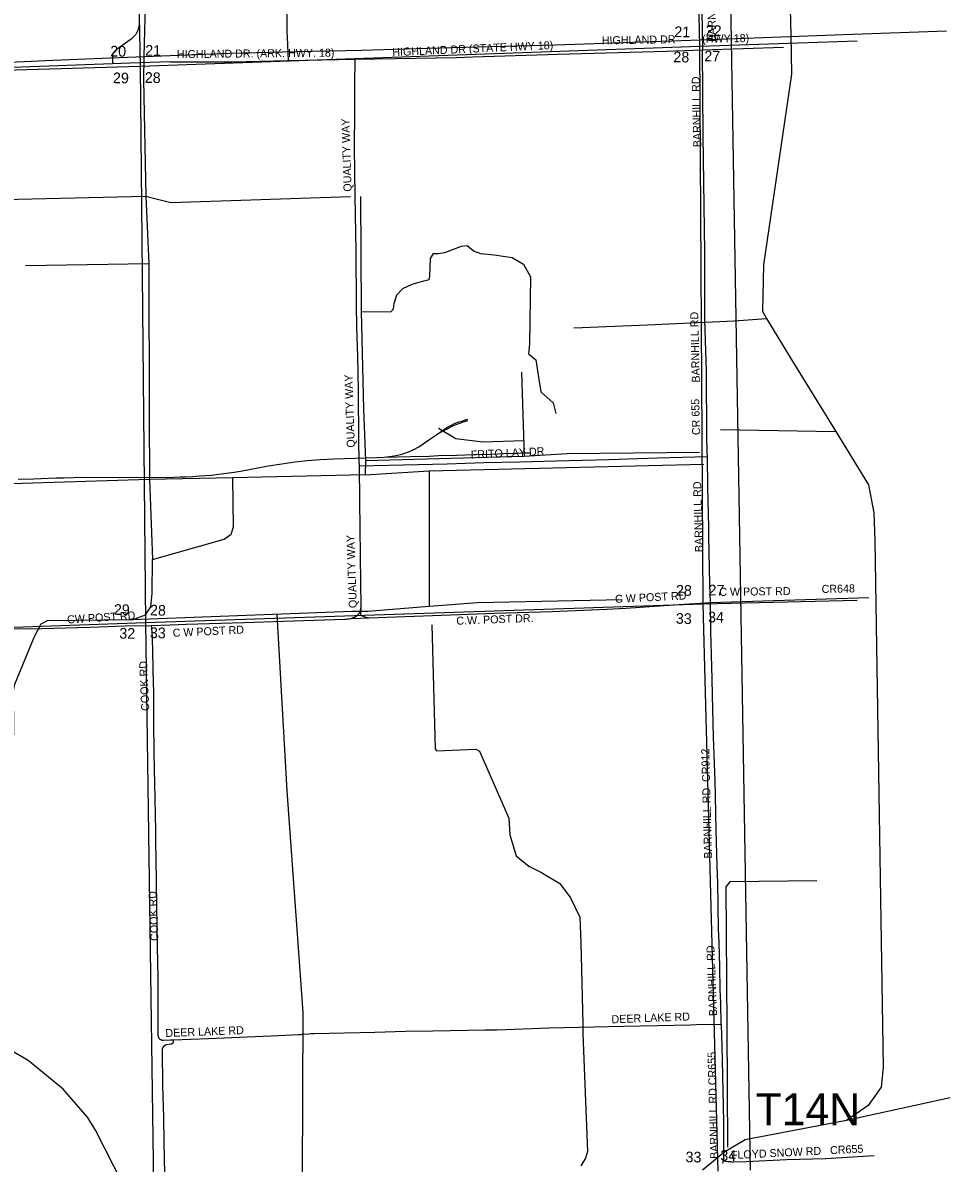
# Model space of a CAD drawing. Extents: x 1670563 to 1761545, y 515755 to 578944.
# Drawn here: x 1734936 to 1743631, y 534564 to 545252 of the extents above; entities that cross this region are included whole.
import ezdxf

# ---------------------------------------------------------------- set-up
doc = ezdxf.new("R2010")
doc.units = 0
for name, color, linetype in [('4_text', 7, 'Continuous'), ('5_sectionlines', 7, 'Continuous'), ('62_text', 7, 'Continuous'), ('LIMITS', 7, 'Continuous'), ('RR Tracks', 7, 'Continuous'), ('SHP_LINE', 7, 'Continuous'), ('STREETCL', 7, 'Continuous'), ('STRNAMES', 7, 'Continuous')]:
    doc.layers.add(name, color=color, linetype=linetype)

# ---------------------------------------------------------------- blocks, each defined once
blk = doc.blocks.new('CITY_LIMITS02')
at = {"layer": 'LIMITS'}
blk.add_lwpolyline([(1741554, 546386), (1741755, 534500)], dxfattribs=at)
blk = doc.blocks.new('RR TRACKS02')
at = {"layer": 'RR Tracks'}
for p, q in [((1738912, 541459), (1738955, 541482)), ((1738955, 541482), (1738985, 541496)), ((1738988, 541482), (1738960, 541468)), ((1738985, 541496), (1739025, 541512)), ((1739039, 541501), (1738988, 541482)), ((1739025, 541512), (1739053, 541520)), ((1739073, 541512), (1739039, 541501)), ((1739053, 541520), (1739078, 541528)), ((1739106, 541521), (1739073, 541512)), ((1739078, 541528), (1739108, 541536)), ((1738763, 541357), (1738817, 541393)), ((1738888, 541430), (1738817, 541393)), ((1738817, 541393), (1738850, 541417)), ((1738850, 541417), (1738884, 541441)), ((1738884, 541441), (1738912, 541459)), ((1738914, 541444), (1738888, 541430)), ((1738937, 541456), (1738914, 541444)), ((1738960, 541468), (1738937, 541456)), ((1738603, 541252), (1738650, 541279)), ((1738650, 541279), (1738763, 541357)), ((1737488, 541138), (1737602, 541150)), ((1737602, 541150), (1737723, 541160)), ((1737723, 541160), (1737853, 541165)), ((1737853, 541165), (1738255, 541178)), ((1738255, 541178), (1738325, 541180)), ((1738325, 541180), (1738373, 541187)), ((1738325, 541180), (1738449, 541184)), ((1738373, 541187), (1738437, 541196)), ((1738437, 541196), (1738491, 541208)), ((1738449, 541184), (1738573, 541188)), ((1738491, 541208), (1738561, 541233)), ((1738561, 541233), (1738603, 541252)), ((1738573, 541188), (1738745, 541192)), ((1738745, 541192), (1738835, 541196)), ((1738835, 541196), (1739006, 541201)), ((1739006, 541201), (1739166, 541206)), ((1739166, 541206), (1739329, 541210)), ((1739329, 541210), (1739447, 541215)), ((1739447, 541215), (1739550, 541218)), ((1739550, 541218), (1739645, 541221)), ((1739645, 541221), (1739696, 541222)), ((1736918, 541040), (1736978, 541050)), ((1736978, 541050), (1737139, 541080)), ((1737139, 541080), (1737237, 541099)), ((1737237, 541099), (1737365, 541120)), ((1737365, 541120), (1737488, 541138)), ((1734893, 540974), (1735037, 540979)), ((1735037, 540979), (1735248, 540987)), ((1735248, 540987), (1735324, 540989)), ((1735324, 540989), (1735502, 540994)), ((1735502, 540994), (1736280, 540992)), ((1736280, 540992), (1736354, 540994)), ((1736354, 540994), (1736410, 540996)), ((1736410, 540996), (1736460, 540998)), ((1736460, 540998), (1736531, 541001)), ((1736531, 541001), (1736592, 541005)), ((1736592, 541005), (1736706, 541014)), ((1736706, 541014), (1736772, 541021)), ((1736772, 541021), (1736845, 541030)), ((1736845, 541030), (1736918, 541040))]:
    blk.add_line(p, q, dxfattribs=at)
blk = doc.blocks.new('A$C7196343B')
at = {"layer": '4_text'}
blk.add_text('T14N', height=300, dxfattribs=at).set_placement((70759, 18674))

msp = doc.modelspace()

# ---------------------------------------------------------------- linework, layer by layer
at = {"layer": '5_sectionlines'}
for points in [[(1735475, 565413), (1735705, 560624), (1735773, 555376), (1735929, 550122), (1736037, 544847), (1736085, 539630), (1736163, 534362)], [(1741455, 534490), (1741315, 539804), (1741283, 545034), (1741171, 550270), (1741056, 555564), (1740936, 560833), (1740807, 565451)], [(1725346, 544473), (1730728, 544689), (1736037, 544847), (1741283, 545034), (1742760, 545084)], [(1742760, 539838), (1741315, 539804), (1736085, 539630), (1730792, 539441), (1725294, 539263)]]:
    msp.add_lwpolyline(points, dxfattribs=at)
at = {"layer": 'SHP_LINE'}
for points in [[(1736042, 547708), (1736038, 547384), (1736056, 546628), (1736085, 545539), (1736071, 544937)], [(1742345, 547672), (1742122, 546490), (1742112, 546126), (1742138, 545137), (1742143, 544772), (1741880, 542983), (1741870, 542549), (1741910, 542482)], [(1726216, 544594), (1726611, 544611), (1727526, 544646), (1728133, 544660), (1728228, 544666), (1728999, 544690), (1729626, 544719), (1730903, 544763), (1731328, 544770), (1733318, 544840), (1733839, 544855), (1734743, 544880), (1735221, 544903), (1735759, 544925), (1736878, 544968), (1737498, 544982), (1738116, 544995), (1738724, 545016), (1739929, 545046), (1741289, 545094), (1742632, 545143), (1743597, 545176)], [(1736071, 544937), (1736069, 544715), (1736088, 543626)], [(1733453, 543550), (1734756, 543596), (1736088, 543626)], [(1736088, 543626), (1736119, 542992)], [(1736088, 543626), (1736187, 543604), (1736324, 543567), (1738009, 543625)], [(1738101, 543623), (1738110, 542547)], [(1738110, 542547), (1738388, 542543), (1738413, 542572), (1738417, 542621), (1738442, 542704), (1738500, 542762), (1738587, 542804), (1738695, 542833), (1738745, 542845), (1738753, 542878), (1738757, 543044), (1738786, 543090), (1738832, 543090), (1738894, 543098), (1739048, 543160), (1739102, 543164), (1739139, 543135), (1739168, 543111), (1739226, 543090), (1739355, 543077), (1739525, 543053), (1739629, 542990), (1739695, 542870), (1739688, 542241), (1739676, 542149), (1739746, 542095), (1739775, 541909), (1739792, 541793), (1739908, 541689), (1739933, 541590)], [(1736119, 542992), (1734962, 542975)], [(1736119, 542992), (1736122, 541571), (1736125, 540971)], [(1738110, 542547), (1738130, 541633), (1738149, 541146)], [(1740103, 542392), (1740792, 542423), (1741604, 542460), (1741910, 542482)], [(1741910, 542482), (1742132, 542114), (1742558, 541422)], [(1739613, 541979), (1739638, 541187)], [(1738833, 541453), (1738995, 541357), (1739248, 541324), (1739634, 541337)], [(1741478, 541440), (1742558, 541422)], [(1742558, 541422), (1742864, 540923), (1742915, 540660), (1742925, 540397), (1743004, 535460), (1742984, 535278), (1742863, 535106), (1742660, 534965)], [(1739638, 541187), (1738149, 541146)], [(1741282, 541225), (1740041, 541212), (1739638, 541187)], [(1738149, 541146), (1738147, 541016), (1736905, 540986)], [(1738147, 541016), (1738745, 541053)], [(1738745, 541053), (1741320, 541115)], [(1738745, 541053), (1738745, 539781)], [(1736125, 540971), (1734832, 540930), (1733758, 540894)], [(1736905, 540986), (1736125, 540971)], [(1736125, 540971), (1736151, 540221)], [(1736151, 540221), (1736825, 540414), (1736889, 540459), (1736910, 540527), (1736905, 540986)], [(1735962, 539656), (1736087, 539705), (1736137, 539778), (1736149, 539903), (1736151, 540221)], [(1738745, 539781), (1738171, 539736), (1738022, 539734), (1735962, 539656)], [(1740556, 539845), (1739198, 539816), (1738745, 539781)], [(1735962, 539656), (1735163, 539646), (1735105, 539616), (1735044, 539497), (1734858, 539052), (1734845, 538990), (1734850, 538607), (1734846, 538545), (1734683, 538310)], [(1737317, 539707), (1737410, 538054), (1737563, 535977)], [(1738771, 539609), (1738802, 538447), (1738816, 538430), (1739183, 538444), (1739218, 538426), (1739493, 537798), (1739503, 537643), (1739562, 537444), (1739680, 537347), (1739794, 537291), (1739971, 537184), (1740071, 537050), (1740159, 536870), (1740167, 536630), (1740187, 535870)], [(1742381, 537211), (1741566, 537201), (1741528, 537153), (1741537, 535841), (1741544, 534713)], [(1735877, 534364), (1735618, 534872), (1735544, 534995), (1735315, 535257), (1734986, 535528), (1734814, 535626), (1734584, 535806), (1734379, 535995), (1734264, 536118)], [(1737563, 535977), (1737555, 534429), (1735877, 534364)], [(1740187, 535870), (1740187, 535777), (1740232, 534674), (1740212, 534610), (1740167, 534540)], [(1743631, 535177), (1742660, 534965)], [(1742660, 534965), (1741710, 534783), (1741609, 534722), (1741518, 534671)], [(1741518, 534671), (1741309, 534498)]]:
    msp.add_lwpolyline(points, dxfattribs=at)
at = {"layer": 'STREETCL'}
for points in [[(1737428, 544898), (1737417, 545118), (1737415, 545160), (1737414, 545203), (1737413, 545900), (1737410, 546305)], [(1741313, 544999), (1741302, 545553), (1741291, 546138), (1741291, 546305)], [(1736028, 545256), (1736028, 545249), (1736027, 545241), (1736026, 545234), (1736026, 545226), (1736024, 545219), (1736023, 545212), (1736021, 545204), (1736019, 545197), (1736017, 545190), (1736015, 545183), (1736013, 545178), (1736011, 545173), (1736009, 545168), (1736006, 545163), (1736004, 545159), (1736001, 545154), (1735998, 545150), (1735995, 545145), (1735992, 545141), (1735989, 545137), (1735986, 545133), (1735980, 545127), (1735975, 545121), (1735969, 545115), (1735963, 545109), (1735957, 545104), (1735951, 545099), (1735944, 545094), (1735842, 545021), (1735831, 545013), (1735820, 545004), (1735809, 544995), (1735799, 544985), (1735796, 544982), (1735793, 544979), (1735790, 544976), (1735788, 544972), (1735786, 544969), (1735783, 544966), (1735781, 544962), (1735779, 544958), (1735779, 544957), (1735778, 544955), (1735777, 544953), (1735777, 544951), (1735776, 544950), (1735776, 544948), (1735776, 544946), (1735776, 544944), (1735778, 544869)], [(1738048, 544910), (1739005, 544928), (1739154, 544933), (1739952, 544959), (1740967, 544987), (1741309, 544999)], [(1741354, 541187), (1741353, 541227), (1741350, 541376), (1741345, 541983), (1741332, 542469), (1741329, 543100), (1741316, 544197), (1741309, 544999)], [(1741309, 544999), (1741313, 544999)], [(1741313, 544999), (1742068, 545025)], [(1736320, 544885), (1736895, 544886), (1737426, 544898)], [(1737426, 544898), (1738048, 544910)], [(1738048, 544910), (1738047, 544674), (1738046, 544487), (1738045, 544297), (1738043, 544204), (1738043, 544083), (1738050, 543635), (1738057, 543107), (1738063, 542612), (1738066, 542403), (1738073, 542129), (1738079, 541808), (1738085, 541331), (1738088, 541148), (1738089, 541101)], [(1735778, 544869), (1734752, 544831), (1734750, 544831)], [(1736320, 544885), (1735940, 544875), (1735778, 544869)], [(1738089, 541101), (1738914, 541119), (1739258, 541131), (1739594, 541138), (1739938, 541147), (1740431, 541159), (1740884, 541174), (1741354, 541187)], [(1741383, 539820), (1741378, 539988), (1741368, 540441), (1741367, 540521), (1741358, 540901), (1741354, 541187)], [(1738089, 541101), (1738093, 540771), (1738102, 540002), (1738105, 539790), (1738105, 539784), (1738104, 539777), (1738104, 539771), (1738103, 539765), (1738102, 539759), (1738101, 539753), (1738100, 539747), (1738098, 539741), (1738096, 539735), (1738094, 539729), (1738093, 539726), (1738092, 539723), (1738090, 539720), (1738088, 539717), (1738086, 539714), (1738085, 539711), (1738083, 539709), (1738080, 539706), (1738078, 539703), (1738076, 539701), (1738074, 539698), (1738071, 539696), (1738069, 539694), (1738066, 539691), (1738063, 539689), (1738060, 539687), (1738056, 539685), (1738053, 539683), (1738049, 539681), (1738046, 539679), (1738042, 539678), (1738038, 539676), (1738035, 539675), (1738031, 539673), (1738027, 539672), (1738023, 539671), (1738019, 539670)], [(1741383, 539820), (1742868, 539866)], [(1738016, 539670), (1738517, 539688), (1738864, 539700), (1739357, 539719), (1739897, 539736), (1740412, 539758), (1740590, 539767), (1741041, 539798), (1741383, 539820)], [(1738105, 539790), (1738103, 539711), (1738103, 539710), (1738103, 539710), (1738103, 539709), (1738103, 539709), (1738103, 539708), (1738103, 539708), (1738103, 539707), (1738103, 539707), (1738103, 539706), (1738104, 539706), (1738104, 539705), (1738104, 539705), (1738104, 539704), (1738104, 539704), (1738105, 539703), (1738105, 539703), (1738105, 539702), (1738105, 539702), (1738106, 539701), (1738106, 539701), (1738106, 539701), (1738107, 539700), (1738107, 539700), (1738107, 539699), (1738108, 539699), (1738108, 539699), (1738109, 539698), (1738109, 539698), (1738109, 539698), (1738110, 539698), (1738110, 539697), (1738111, 539697), (1738111, 539697), (1738151, 539681), (1738153, 539680), (1738156, 539679), (1738158, 539679), (1738161, 539678), (1738163, 539677), (1738166, 539677), (1738169, 539676), (1738171, 539676), (1738174, 539676), (1738176, 539676), (1738179, 539676)], [(1741484, 535865), (1741479, 536065), (1741474, 536193), (1741470, 536405), (1741464, 536631), (1741460, 536760), (1741457, 536976), (1741452, 537189), (1741447, 537347), (1741438, 537686), (1741429, 538005), (1741426, 538145), (1741422, 538311), (1741413, 538560), (1741403, 538950), (1741399, 539104), (1741389, 539442), (1741387, 539548), (1741383, 539820)], [(1736140, 539604), (1736319, 539611), (1736467, 539617), (1737007, 539633), (1737569, 539650), (1737954, 539664), (1737967, 539664), (1737980, 539665), (1737993, 539666), (1738006, 539668), (1738019, 539670)], [(1733570, 539560), (1734073, 539581), (1734425, 539594), (1734468, 539596), (1734511, 539595), (1734555, 539594), (1734598, 539591), (1734641, 539587), (1734749, 539578), (1734857, 539572), (1735112, 539576), (1735565, 539587), (1735895, 539599), (1736140, 539604)], [(1736140, 539604), (1736146, 539543), (1736147, 539525), (1736148, 539506), (1736152, 539333), (1736155, 539233), (1736156, 539182), (1736160, 538971), (1736163, 538746), (1736163, 538681), (1736166, 538430), (1736168, 538242), (1736171, 538131), (1736173, 537977), (1736176, 537831), (1736179, 537680), (1736180, 537560), (1736183, 537424), (1736188, 537185), (1736190, 536988), (1736193, 536766), (1736196, 536585), (1736201, 536309), (1736202, 536127), (1736202, 535879), (1736203, 535767), (1736203, 535765), (1736203, 535763), (1736203, 535762), (1736203, 535760), (1736203, 535758), (1736204, 535757), (1736204, 535755), (1736204, 535754), (1736205, 535752), (1736205, 535750), (1736206, 535749), (1736206, 535747), (1736207, 535746), (1736207, 535744), (1736208, 535743), (1736209, 535742), (1736210, 535740), (1736211, 535739), (1736212, 535737), (1736213, 535736), (1736214, 535735), (1736215, 535734), (1736216, 535732), (1736217, 535731)], [(1736346, 535721), (1736677, 535733), (1737332, 535761), (1737521, 535769), (1737527, 535769), (1737533, 535770), (1737539, 535771), (1737545, 535771), (1737552, 535772), (1737558, 535773), (1737565, 535774), (1737618, 535776), (1737641, 535778), (1737664, 535780), (1737952, 535787), (1738237, 535793), (1738525, 535801), (1738781, 535804), (1739269, 535814), (1739380, 535814), (1739871, 535832), (1740290, 535841), (1740569, 535847), (1740887, 535853), (1741195, 535861), (1741253, 535864), (1741312, 535866), (1741484, 535865)], [(1741484, 535865), (1741489, 535659), (1741494, 535525), (1741503, 535097), (1741506, 534944), (1741507, 534601), (1741507, 534599), (1741507, 534597), (1741506, 534594), (1741506, 534592), (1741505, 534590), (1741505, 534587), (1741504, 534585)], [(1736217, 535731), (1736218, 535730), (1736219, 535729), (1736220, 535728), (1736222, 535727), (1736223, 535726), (1736224, 535725), (1736226, 535724), (1736227, 535723), (1736229, 535723), (1736230, 535722), (1736232, 535721), (1736233, 535720), (1736235, 535720), (1736236, 535719), (1736238, 535719), (1736239, 535719), (1736241, 535718), (1736242, 535718), (1736244, 535718), (1736246, 535717), (1736247, 535717), (1736249, 535717), (1736251, 535717), (1736252, 535717), (1736319, 535720), (1736346, 535721)], [(1736346, 535721), (1736346, 535702), (1736346, 535701), (1736346, 535700), (1736346, 535699), (1736346, 535699), (1736346, 535698), (1736346, 535697), (1736346, 535697), (1736345, 535696), (1736345, 535695), (1736345, 535694), (1736345, 535694), (1736344, 535693), (1736344, 535692), (1736344, 535692), (1736343, 535691), (1736343, 535690), (1736343, 535690), (1736342, 535689), (1736342, 535689), (1736341, 535688), (1736341, 535687), (1736340, 535687), (1736340, 535686), (1736339, 535686), (1736339, 535685), (1736338, 535685), (1736337, 535684), (1736337, 535684), (1736336, 535684), (1736335, 535683), (1736335, 535683), (1736334, 535683), (1736333, 535682), (1736333, 535682), (1736332, 535682), (1736331, 535681), (1736331, 535681), (1736330, 535681), (1736329, 535681), (1736329, 535681), (1736328, 535681), (1736327, 535681), (1736326, 535680), (1736326, 535680), (1736325, 535680), (1736284, 535673), (1736282, 535672), (1736280, 535672), (1736279, 535672), (1736277, 535671), (1736275, 535670), (1736274, 535670), (1736272, 535669), (1736271, 535668), (1736269, 535668), (1736268, 535667), (1736266, 535666), (1736265, 535665), (1736263, 535664), (1736262, 535663), (1736261, 535662), (1736259, 535661), (1736258, 535660), (1736257, 535658), (1736256, 535657), (1736254, 535656), (1736253, 535655), (1736252, 535653), (1736251, 535652), (1736250, 535650), (1736249, 535649), (1736249, 535647), (1736248, 535646), (1736247, 535644), (1736246, 535643), (1736246, 535641), (1736245, 535639), (1736245, 535638), (1736244, 535636), (1736244, 535634), (1736243, 535633), (1736243, 535631), (1736243, 535629), (1736243, 535628), (1736243, 535626), (1736243, 535624), (1736243, 535623), (1736247, 535290), (1736256, 534994), (1736258, 534764), (1736264, 534461)], [(1742919, 534632), (1742461, 534606), (1742097, 534594), (1741717, 534578), (1741598, 534575), (1741584, 534575), (1741570, 534576), (1741556, 534577), (1741542, 534578), (1741527, 534580), (1741504, 534585)], [(1741504, 534585), (1741504, 534583), (1741503, 534580), (1741502, 534578), (1741501, 534576), (1741500, 534574), (1741499, 534572), (1741498, 534570), (1741496, 534567), (1741495, 534565), (1741494, 534563)]]:
    msp.add_lwpolyline(points, dxfattribs=at)

# ---------------------------------------------------------------- block references
msp.add_blockref('A$C7196343B', (1671047, 516246))
for name in ['CITY_LIMITS02', 'RR TRACKS02']:
    msp.add_blockref(name, (0, 0), dxfattribs=at)

# ---------------------------------------------------------------- texts
at = {"layer": '62_text'}
for s, rotation, p in [('21', 358.9309, (1741044, 545119)), ('22', 358.9309, (1741338, 545131)), ('20', 358.9309, (1735755, 544937)), ('21', 358.9309, (1736083, 544944)), ('28', 358.9309, (1741035, 544883)), ('27', 358.9309, (1741325, 544892)), ('29', 358.931, (1735781, 544687)), ('28', 358.931, (1736079, 544690)), ('28', 358.9318, (1741059, 539884)), ('27', 358.9318, (1741364, 539886)), ('29', 358.931, (1735789, 539704)), ('28', 358.9318, (1736128, 539698)), ('33', 358.9318, (1741058, 539620)), ('34', 358.9318, (1741360, 539633)), ('32', 358.9319, (1735840, 539481)), ('33', 358.9319, (1736127, 539486)), ('33', 358.9327, (1741149, 534573)), ('34', 358.9327, (1741475, 534587))]:
    msp.add_text(s, height=100, rotation=rotation, dxfattribs=at).set_placement(p)
at = {"layer": 'STRNAMES'}
for s, rotation, p in [('BARNHILL RD', 91.6178, (1741438, 545074)), ('HIGHLAND DR         (HWY 18)', 0.9362, (1740365, 545050)), ('HIGHLAND DR. (ARK. HWY. 18)', 0.5497, (1736381, 544921)), ('HIGHLAND DR (STATE HWY 18)', 2.5725, (1738402, 544939)), ('BARNHILL RD', 91.3895, (1741298, 544087)), ('QUALITY WAY', 91.7505, (1738019, 543671)), ('BARNHILL RD', 91.3895, (1741284, 541881)), ('QUALITY WAY', 91.9763, (1738050, 541272)), ('CR 655', 91.6178, (1741287, 541389)), ('FRITO LAY DR', 2.8093, (1739138, 541167)), ('BARNHILL RD', 91.6391, (1741314, 540292)), ('QUALITY WAY', 91.9763, (1738068, 539768)), ('CR648', 1.1264, (1742426, 539908)), ('C W POST RD', 2.8093, (1740491, 539815)), ('C W POST RD', 0.679, (1741466, 539881)), ('CW POST RD.', 3.6498, (1735354, 539622)), ('C.W. POST DR.', 2.1802, (1739002, 539610)), ('C W POST RD', 2.6924, (1736343, 539497)), ('COOK RD', 92.4967, (1736122, 538805)), ('BARNHILL RD  CR912', 91.5464, (1741399, 537420)), ('COOK RD', 92.4967, (1736209, 536649)), ('BARNHILL RD', 92.3008, (1741446, 535944)), ('DEER LAKE RD', 2.1091, (1740457, 535875)), ('DEER LAKE RD', 2.227, (1736274, 535746)), ('BARNHILL RD CR655', 91.4999, (1741457, 534605)), ('FLOYD SNOW RD   CR655', 2.8072, (1741577, 534602))]:
    msp.add_text(s, height=75, rotation=rotation, dxfattribs=at).set_placement(p)

doc.saveas('drawing.dxf')
